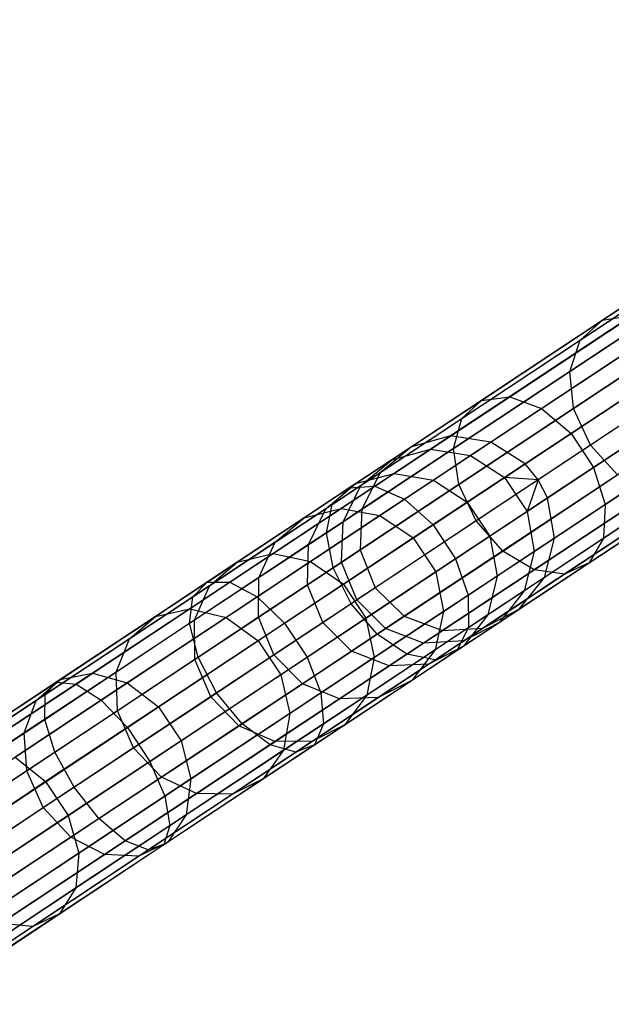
# Model space of a CAD drawing. Extents: x -189 to 189, y -189 to 189.
# Tile 565 of 591: x 146 to 152, y 95 to 105. Entities that reach past the tile are written whole.
import ezdxf

# ---------------------------------------------------------------- set-up
doc = ezdxf.new("R2010")
doc.units = 0
doc.header["$LTSCALE"] = 25.4
doc.layers.get('0').update_dxf_attribs({"linetype": 'CONTINUOUS'})

# ---------------------------------------------------------------- blocks, each defined once
blk = doc.blocks.new('CAMELEON-KENAI-C-12244_STL')
at = {"color": 0}
for p, q in [((157.023, 105.088, -30.93), (150.611, 100.84, -140.93)), ((157.023, 105.088, -30.93), (150.611, 100.84, -140.93)), ((157.434, 105.027, -30.952), (151.022, 100.778, -140.952)), ((157.434, 105.027, -30.952), (151.022, 100.778, -140.952)), ((156.623, 104.978, -30.902), (150.211, 100.729, -140.902)), ((156.623, 104.978, -30.902), (150.211, 100.729, -140.902)), ((156.303, 104.713, -30.874), (149.891, 100.465, -140.874)), ((156.303, 104.713, -30.874), (149.891, 100.465, -140.874)), ((157.784, 104.803, -30.963), (151.372, 100.554, -140.963)), ((157.784, 104.803, -30.963), (151.372, 100.554, -140.963)), ((157.917, 104.642, -30.965), (151.505, 100.393, -140.965)), ((157.917, 104.642, -30.965), (151.505, 100.393, -140.965)), ((158.014, 104.457, -30.963), (151.602, 100.208, -140.963)), ((158.014, 104.457, -30.963), (151.602, 100.208, -140.963)), ((156.119, 104.342, -30.848), (149.707, 100.093, -140.848)), ((156.119, 104.342, -30.848), (149.707, 100.093, -140.848)), ((158.083, 104.047, -30.952), (151.671, 99.798, -140.952)), ((158.083, 104.047, -30.952), (151.671, 99.798, -140.952)), ((156.101, 103.927, -30.831), (149.689, 99.678, -140.831)), ((156.101, 103.927, -30.831), (149.689, 99.678, -140.831)), ((157.98, 103.645, -30.93), (151.568, 99.396, -140.93)), ((157.98, 103.645, -30.93), (151.568, 99.396, -140.93)), ((156.254, 103.54, -30.825), (149.842, 99.291, -140.825)), ((156.254, 103.54, -30.825), (149.842, 99.291, -140.825)), ((157.722, 103.32, -30.902), (151.31, 99.071, -140.902)), ((157.722, 103.32, -30.902), (151.31, 99.071, -140.902)), ((156.551, 103.249, -30.831), (150.139, 99, -140.831)), ((156.551, 103.249, -30.831), (150.139, 99, -140.831)), ((156.94, 103.103, -30.848), (150.528, 98.854, -140.848)), ((156.94, 103.103, -30.848), (150.528, 98.854, -140.848)), ((157.354, 103.128, -30.874), (150.942, 98.879, -140.874)), ((157.354, 103.128, -30.874), (150.942, 98.879, -140.874)), ((152.162, 102.021, -15.789), (153.267, 102.754, -17.366)), ((152.162, 102.021, -15.789), (153.267, 102.754, -17.366)), ((151.934, 101.818, -16.071), (153.017, 102.535, -17.615)), ((151.934, 101.818, -16.071), (153.017, 102.535, -17.615)), ((151.829, 101.499, -16.316), (152.892, 102.204, -17.833)), ((151.829, 101.499, -16.316), (152.892, 102.204, -17.833)), ((150.928, 101.203, -14.356), (152.162, 102.021, -15.789)), ((150.928, 101.203, -14.356), (152.162, 102.021, -15.789)), ((151.215, 101.24, -14.058), (152.474, 102.074, -15.519)), ((151.215, 101.24, -14.058), (152.474, 102.074, -15.519)), ((151.934, 101.818, -16.071), (152.162, 102.021, -15.789)), ((151.934, 101.818, -16.071), (152.162, 102.021, -15.789)), ((152.162, 102.021, -15.789), (152.474, 102.074, -15.519)), ((152.162, 102.021, -15.789), (152.474, 102.074, -15.519)), ((151.538, 101.12, -13.825), (152.816, 101.967, -15.308)), ((151.538, 101.12, -13.825), (152.816, 101.967, -15.308)), ((150.725, 101.017, -14.667), (151.934, 101.818, -16.071)), ((150.725, 101.017, -14.667), (151.934, 101.818, -16.071)), ((151.829, 101.499, -16.316), (151.934, 101.818, -16.071)), ((151.829, 101.499, -16.316), (151.934, 101.818, -16.071)), ((151.866, 101.12, -16.483), (152.915, 101.816, -17.98)), ((151.866, 101.12, -16.483), (152.915, 101.816, -17.98)), ((151.841, 100.865, -13.698), (153.129, 101.719, -15.193)), ((151.841, 100.865, -13.698), (153.129, 101.719, -15.193)), ((150.642, 100.713, -14.939), (151.829, 101.499, -16.316)), ((150.642, 100.713, -14.939), (151.829, 101.499, -16.316)), ((151.866, 101.12, -16.483), (151.829, 101.499, -16.316)), ((151.866, 101.12, -16.483), (151.829, 101.499, -16.316)), ((153.083, 101.438, -18.032), (152.038, 100.746, -16.542)), ((153.083, 101.438, -18.032), (152.038, 100.746, -16.542)), ((152.071, 100.518, -13.698), (153.359, 101.372, -15.193)), ((152.071, 100.518, -13.698), (153.359, 101.372, -15.193)), ((149.577, 100.309, -13.082), (150.928, 101.203, -14.356)), ((149.577, 100.309, -13.082), (150.928, 101.203, -14.356)), ((149.839, 100.328, -12.759), (151.215, 101.24, -14.058)), ((149.839, 100.328, -12.759), (151.215, 101.24, -14.058)), ((150.725, 101.017, -14.667), (150.928, 101.203, -14.356)), ((150.725, 101.017, -14.667), (150.928, 101.203, -14.356)), ((150.928, 101.203, -14.356), (151.215, 101.24, -14.058)), ((150.928, 101.203, -14.356), (151.215, 101.24, -14.058)), ((151.215, 101.24, -14.058), (151.538, 101.12, -13.825)), ((151.215, 101.24, -14.058), (151.538, 101.12, -13.825)), ((150.141, 100.194, -12.506), (151.538, 101.12, -13.825)), ((150.141, 100.194, -12.506), (151.538, 101.12, -13.825)), ((150.694, 100.344, -15.123), (151.866, 101.12, -16.483)), ((150.694, 100.344, -15.123), (151.866, 101.12, -16.483)), ((151.538, 101.12, -13.825), (151.841, 100.865, -13.698)), ((151.538, 101.12, -13.825), (151.841, 100.865, -13.698)), ((152.038, 100.746, -16.542), (151.866, 101.12, -16.483)), ((152.038, 100.746, -16.542), (151.866, 101.12, -16.483)), ((149.402, 100.141, -13.42), (150.725, 101.017, -14.667)), ((149.402, 100.141, -13.42), (150.725, 101.017, -14.667)), ((150.642, 100.713, -14.939), (150.725, 101.017, -14.667)), ((150.642, 100.713, -14.939), (150.725, 101.017, -14.667)), ((152.188, 100.14, -13.825), (153.465, 100.987, -15.308)), ((152.188, 100.14, -13.825), (153.465, 100.987, -15.308)), ((150.611, 100.84, -140.93), (150.211, 100.729, -140.902)), ((150.611, 100.84, -140.93), (150.211, 100.729, -140.902)), ((150.611, 100.84, -140.93), (150.407, 100.704, -142.966)), ((150.611, 100.84, -140.93), (150.407, 100.704, -142.966)), ((150.432, 99.932, -12.368), (151.841, 100.865, -13.698)), ((150.432, 99.932, -12.368), (151.841, 100.865, -13.698)), ((151.022, 100.778, -140.952), (150.611, 100.84, -140.93)), ((151.022, 100.778, -140.952), (150.611, 100.84, -140.93)), ((151.841, 100.865, -13.698), (152.071, 100.518, -13.698)), ((151.841, 100.865, -13.698), (152.071, 100.518, -13.698)), ((149.344, 99.853, -13.714), (150.642, 100.713, -14.939)), ((149.344, 99.853, -13.714), (150.642, 100.713, -14.939)), ((150.211, 100.729, -140.902), (149.891, 100.465, -140.874)), ((150.211, 100.729, -140.902), (149.891, 100.465, -140.874)), ((150.211, 100.729, -140.902), (150.011, 100.596, -142.899)), ((150.211, 100.729, -140.902), (150.011, 100.596, -142.899)), ((150.011, 100.596, -142.899), (150.407, 100.704, -142.966)), ((150.011, 100.596, -142.899), (150.407, 100.704, -142.966)), ((150.407, 100.704, -142.966), (150.034, 100.457, -144.967)), ((150.407, 100.704, -142.966), (150.034, 100.457, -144.967)), ((150.407, 100.704, -142.966), (150.814, 100.64, -143.018)), ((150.407, 100.704, -142.966), (150.814, 100.64, -143.018)), ((150.694, 100.344, -15.123), (150.642, 100.713, -14.939)), ((150.694, 100.344, -15.123), (150.642, 100.713, -14.939)), ((151.022, 100.778, -140.952), (150.814, 100.64, -143.018)), ((151.022, 100.778, -140.952), (150.814, 100.64, -143.018)), ((152.038, 100.746, -16.542), (150.871, 99.973, -15.188)), ((152.038, 100.746, -16.542), (150.871, 99.973, -15.188)), ((151.372, 100.554, -140.963), (151.022, 100.778, -140.952)), ((151.372, 100.554, -140.963), (151.022, 100.778, -140.952)), ((152.315, 100.442, -16.483), (152.038, 100.746, -16.542)), ((152.315, 100.442, -16.483), (152.038, 100.746, -16.542)), ((150.011, 100.596, -142.899), (149.645, 100.354, -144.861)), ((150.011, 100.596, -142.899), (149.645, 100.354, -144.861)), ((149.695, 100.335, -142.829), (150.011, 100.596, -142.899)), ((149.695, 100.335, -142.829), (150.011, 100.596, -142.899)), ((150.814, 100.64, -143.018), (150.436, 100.39, -145.049)), ((150.814, 100.64, -143.018), (150.436, 100.39, -145.049)), ((150.814, 100.64, -143.018), (151.163, 100.416, -143.047)), ((150.814, 100.64, -143.018), (151.163, 100.416, -143.047)), ((152.172, 99.796, -14.058), (153.431, 100.63, -15.519)), ((152.172, 99.796, -14.058), (153.431, 100.63, -15.519)), ((150.662, 99.585, -12.368), (152.071, 100.518, -13.698)), ((150.662, 99.585, -12.368), (152.071, 100.518, -13.698)), ((151.372, 100.554, -140.963), (151.163, 100.416, -143.047)), ((151.372, 100.554, -140.963), (151.163, 100.416, -143.047)), ((151.505, 100.393, -140.965), (151.372, 100.554, -140.963)), ((151.505, 100.393, -140.965), (151.372, 100.554, -140.963)), ((152.071, 100.518, -13.698), (152.188, 100.14, -13.825)), ((152.071, 100.518, -13.698), (152.188, 100.14, -13.825)), ((150.034, 100.457, -144.967), (149.496, 100.101, -146.913)), ((150.034, 100.457, -144.967), (149.496, 100.101, -146.913)), ((149.645, 100.354, -144.861), (150.034, 100.457, -144.967)), ((149.645, 100.354, -144.861), (150.034, 100.457, -144.967)), ((149.891, 100.465, -140.874), (149.695, 100.335, -142.829)), ((149.891, 100.465, -140.874), (149.695, 100.335, -142.829)), ((149.891, 100.465, -140.874), (149.707, 100.093, -140.848)), ((149.891, 100.465, -140.874), (149.707, 100.093, -140.848)), ((150.436, 100.39, -145.049), (149.89, 100.028, -147.025)), ((150.436, 100.39, -145.049), (149.89, 100.028, -147.025)), ((150.034, 100.457, -144.967), (150.436, 100.39, -145.049)), ((150.034, 100.457, -144.967), (150.436, 100.39, -145.049)), ((150.436, 100.39, -145.049), (150.782, 100.163, -145.094)), ((150.436, 100.39, -145.049), (150.782, 100.163, -145.094)), ((151.163, 100.416, -143.047), (150.782, 100.163, -145.094)), ((151.163, 100.416, -143.047), (150.782, 100.163, -145.094)), ((151.143, 99.665, -15.123), (152.315, 100.442, -16.483)), ((151.143, 99.665, -15.123), (152.315, 100.442, -16.483)), ((151.163, 100.416, -143.047), (151.393, 100.069, -143.047)), ((151.505, 100.393, -140.965), (151.163, 100.416, -143.047)), ((151.505, 100.393, -140.965), (151.163, 100.416, -143.047)), ((151.163, 100.416, -143.047), (151.393, 100.069, -143.047)), ((151.505, 100.393, -140.965), (151.393, 100.069, -143.047)), ((151.505, 100.393, -140.965), (151.393, 100.069, -143.047)), ((151.602, 100.208, -140.963), (151.505, 100.393, -140.965)), ((151.602, 100.208, -140.963), (151.505, 100.393, -140.965)), ((148.126, 99.347, -11.98), (149.577, 100.309, -13.082)), ((148.126, 99.347, -11.98), (149.577, 100.309, -13.082)), ((148.358, 99.347, -11.636), (149.839, 100.328, -12.759)), ((148.358, 99.347, -11.636), (149.839, 100.328, -12.759)), ((149.645, 100.354, -144.861), (149.118, 100.004, -146.77)), ((149.645, 100.354, -144.861), (149.118, 100.004, -146.77)), ((149.337, 100.097, -144.751), (149.645, 100.354, -144.861)), ((149.337, 100.097, -144.751), (149.645, 100.354, -144.861)), ((149.695, 100.335, -142.829), (149.337, 100.097, -144.751)), ((149.695, 100.335, -142.829), (149.337, 100.097, -144.751)), ((149.402, 100.141, -13.42), (149.577, 100.309, -13.082)), ((149.402, 100.141, -13.42), (149.577, 100.309, -13.082)), ((149.412, 99.494, -13.913), (150.694, 100.344, -15.123)), ((149.412, 99.494, -13.913), (150.694, 100.344, -15.123)), ((149.514, 99.965, -142.768), (149.695, 100.335, -142.829)), ((149.514, 99.965, -142.768), (149.695, 100.335, -142.829)), ((149.577, 100.309, -13.082), (149.839, 100.328, -12.759)), ((149.577, 100.309, -13.082), (149.839, 100.328, -12.759)), ((149.839, 100.328, -12.759), (150.141, 100.194, -12.506)), ((149.839, 100.328, -12.759), (150.141, 100.194, -12.506)), ((150.871, 99.973, -15.188), (150.694, 100.344, -15.123)), ((150.871, 99.973, -15.188), (150.694, 100.344, -15.123)), ((152.026, 99.545, -14.356), (153.26, 100.363, -15.789)), ((152.026, 99.545, -14.356), (153.26, 100.363, -15.789)), ((148.638, 99.199, -11.366), (150.141, 100.194, -12.506)), ((148.638, 99.199, -11.366), (150.141, 100.194, -12.506)), ((150.141, 100.194, -12.506), (150.432, 99.932, -12.368)), ((150.141, 100.194, -12.506), (150.432, 99.932, -12.368)), ((151.602, 100.208, -140.963), (151.393, 100.069, -143.047)), ((151.602, 100.208, -140.963), (151.393, 100.069, -143.047)), ((151.463, 99.474, -14.939), (152.65, 100.26, -16.316)), ((151.463, 99.474, -14.939), (152.65, 100.26, -16.316)), ((151.671, 99.798, -140.952), (151.602, 100.208, -140.963)), ((151.671, 99.798, -140.952), (151.602, 100.208, -140.963)), ((151.775, 99.431, -14.667), (152.984, 100.232, -16.071)), ((151.775, 99.431, -14.667), (152.984, 100.232, -16.071)), ((147.981, 99.199, -12.341), (149.402, 100.141, -13.42)), ((147.981, 99.199, -12.341), (149.402, 100.141, -13.42)), ((149.496, 100.101, -146.913), (148.799, 99.639, -148.786)), ((149.496, 100.101, -146.913), (148.799, 99.639, -148.786)), ((149.337, 100.097, -144.751), (148.82, 99.755, -146.621)), ((149.337, 100.097, -144.751), (148.82, 99.755, -146.621)), ((149.118, 100.004, -146.77), (149.496, 100.101, -146.913)), ((149.118, 100.004, -146.77), (149.496, 100.101, -146.913)), ((149.162, 99.732, -144.655), (149.337, 100.097, -144.751)), ((149.162, 99.732, -144.655), (149.337, 100.097, -144.751)), ((149.344, 99.853, -13.714), (149.402, 100.141, -13.42)), ((149.344, 99.853, -13.714), (149.402, 100.141, -13.42)), ((149.496, 100.101, -146.913), (149.89, 100.028, -147.025)), ((149.496, 100.101, -146.913), (149.89, 100.028, -147.025)), ((149.707, 100.093, -140.848), (149.514, 99.965, -142.768)), ((149.707, 100.093, -140.848), (149.514, 99.965, -142.768)), ((149.707, 100.093, -140.848), (149.689, 99.678, -140.831)), ((149.707, 100.093, -140.848), (149.689, 99.678, -140.831)), ((150.782, 100.163, -145.094), (150.231, 99.799, -147.086)), ((150.782, 100.163, -145.094), (150.231, 99.799, -147.086)), ((150.782, 100.163, -145.094), (151.011, 99.816, -145.094)), ((150.782, 100.163, -145.094), (151.011, 99.816, -145.094)), ((150.79, 99.214, -12.506), (152.188, 100.14, -13.825)), ((150.79, 99.214, -12.506), (152.188, 100.14, -13.825)), ((152.188, 100.14, -13.825), (152.172, 99.796, -14.058)), ((152.188, 100.14, -13.825), (152.172, 99.796, -14.058)), ((149.118, 100.004, -146.77), (148.434, 99.551, -148.606)), ((149.118, 100.004, -146.77), (148.434, 99.551, -148.606)), ((148.82, 99.755, -146.621), (149.118, 100.004, -146.77)), ((148.82, 99.755, -146.621), (149.118, 100.004, -146.77)), ((149.89, 100.028, -147.025), (149.183, 99.559, -148.926)), ((149.89, 100.028, -147.025), (149.183, 99.559, -148.926)), ((149.89, 100.028, -147.025), (150.231, 99.799, -147.086)), ((149.89, 100.028, -147.025), (150.231, 99.799, -147.086)), ((151.393, 100.069, -143.047), (151.011, 99.816, -145.094)), ((151.393, 100.069, -143.047), (151.011, 99.816, -145.094)), ((151.393, 100.069, -143.047), (151.464, 99.661, -143.018)), ((151.393, 100.069, -143.047), (151.464, 99.661, -143.018)), ((148.917, 98.928, -11.219), (150.432, 99.932, -12.368)), ((148.917, 98.928, -11.219), (150.432, 99.932, -12.368)), ((149.514, 99.965, -142.768), (149.162, 99.732, -144.655)), ((149.514, 99.965, -142.768), (149.162, 99.732, -144.655)), ((149.499, 99.552, -142.727), (149.514, 99.965, -142.768)), ((149.499, 99.552, -142.727), (149.514, 99.965, -142.768)), ((150.871, 99.973, -15.188), (149.595, 99.128, -13.984)), ((150.871, 99.973, -15.188), (149.595, 99.128, -13.984)), ((150.432, 99.932, -12.368), (150.662, 99.585, -12.368)), ((150.432, 99.932, -12.368), (150.662, 99.585, -12.368)), ((151.143, 99.665, -15.123), (150.871, 99.973, -15.188)), ((151.143, 99.665, -15.123), (150.871, 99.973, -15.188)), ((147.948, 98.928, -12.655), (149.344, 99.853, -13.714)), ((147.948, 98.928, -12.655), (149.344, 99.853, -13.714)), ((149.412, 99.494, -13.913), (149.344, 99.853, -13.714)), ((149.412, 99.494, -13.913), (149.344, 99.853, -13.714)), ((150.231, 99.799, -147.086), (149.518, 99.326, -149.002)), ((150.231, 99.799, -147.086), (149.518, 99.326, -149.002)), ((150.231, 99.799, -147.086), (150.461, 99.452, -147.086)), ((150.231, 99.799, -147.086), (150.461, 99.452, -147.086)), ((151.011, 99.816, -145.094), (150.461, 99.452, -147.086)), ((151.011, 99.816, -145.094), (150.461, 99.452, -147.086)), ((150.795, 98.884, -12.759), (152.172, 99.796, -14.058)), ((150.795, 98.884, -12.759), (152.172, 99.796, -14.058)), ((151.011, 99.816, -145.094), (151.085, 99.41, -145.049)), ((151.011, 99.816, -145.094), (151.085, 99.41, -145.049)), ((151.671, 99.798, -140.952), (151.464, 99.661, -143.018)), ((151.671, 99.798, -140.952), (151.464, 99.661, -143.018)), ((151.568, 99.396, -140.93), (151.671, 99.798, -140.952)), ((151.568, 99.396, -140.93), (151.671, 99.798, -140.952)), ((152.172, 99.796, -14.058), (152.026, 99.545, -14.356)), ((152.172, 99.796, -14.058), (152.026, 99.545, -14.356)), ((148.82, 99.755, -146.621), (148.151, 99.311, -148.419)), ((148.82, 99.755, -146.621), (148.151, 99.311, -148.419)), ((148.655, 99.396, -146.491), (148.82, 99.755, -146.621)), ((148.655, 99.396, -146.491), (148.82, 99.755, -146.621)), ((149.162, 99.732, -144.655), (148.655, 99.396, -146.491)), ((149.162, 99.732, -144.655), (148.655, 99.396, -146.491)), ((149.152, 99.322, -144.59), (149.162, 99.732, -144.655)), ((149.152, 99.322, -144.59), (149.162, 99.732, -144.655)), ((148.799, 99.639, -148.786), (147.95, 99.076, -150.565)), ((148.799, 99.639, -148.786), (147.95, 99.076, -150.565)), ((148.434, 99.551, -148.606), (148.799, 99.639, -148.786)), ((148.434, 99.551, -148.606), (148.799, 99.639, -148.786)), ((148.799, 99.639, -148.786), (149.183, 99.559, -148.926)), ((148.799, 99.639, -148.786), (149.183, 99.559, -148.926)), ((149.147, 98.581, -11.219), (150.662, 99.585, -12.368)), ((149.147, 98.581, -11.219), (150.662, 99.585, -12.368)), ((149.689, 99.678, -140.831), (149.499, 99.552, -142.727)), ((149.689, 99.678, -140.831), (149.499, 99.552, -142.727)), ((149.689, 99.678, -140.831), (149.842, 99.291, -140.825)), ((149.689, 99.678, -140.831), (149.842, 99.291, -140.825)), ((149.862, 98.816, -13.913), (151.143, 99.665, -15.123)), ((149.862, 98.816, -13.913), (151.143, 99.665, -15.123)), ((150.662, 99.585, -12.368), (150.79, 99.214, -12.506)), ((150.662, 99.585, -12.368), (150.79, 99.214, -12.506)), ((151.464, 99.661, -143.018), (151.085, 99.41, -145.049)), ((151.464, 99.661, -143.018), (151.085, 99.41, -145.049)), ((151.463, 99.474, -14.939), (151.143, 99.665, -15.123)), ((151.463, 99.474, -14.939), (151.143, 99.665, -15.123)), ((151.464, 99.661, -143.018), (151.363, 99.26, -142.966)), ((151.464, 99.661, -143.018), (151.363, 99.26, -142.966)), ((148.434, 99.551, -148.606), (147.601, 98.999, -150.351)), ((148.434, 99.551, -148.606), (147.601, 98.999, -150.351)), ((148.034, 98.581, -12.868), (149.412, 99.494, -13.913)), ((148.034, 98.581, -12.868), (149.412, 99.494, -13.913)), ((148.151, 99.311, -148.419), (148.434, 99.551, -148.606)), ((148.151, 99.311, -148.419), (148.434, 99.551, -148.606)), ((149.183, 99.559, -148.926), (148.32, 98.988, -150.732)), ((149.183, 99.559, -148.926), (148.32, 98.988, -150.732)), ((149.499, 99.552, -142.727), (149.152, 99.322, -144.59)), ((149.499, 99.552, -142.727), (149.152, 99.322, -144.59)), ((149.183, 99.559, -148.926), (149.518, 99.326, -149.002)), ((149.183, 99.559, -148.926), (149.518, 99.326, -149.002)), ((149.595, 99.128, -13.984), (149.412, 99.494, -13.913)), ((149.595, 99.128, -13.984), (149.412, 99.494, -13.913)), ((149.653, 99.166, -142.712), (149.499, 99.552, -142.727)), ((149.653, 99.166, -142.712), (149.499, 99.552, -142.727)), ((150.676, 98.651, -13.082), (152.026, 99.545, -14.356)), ((150.676, 98.651, -13.082), (152.026, 99.545, -14.356)), ((152.026, 99.545, -14.356), (151.775, 99.431, -14.667)), ((152.026, 99.545, -14.356), (151.775, 99.431, -14.667)), ((148.655, 99.396, -146.491), (147.998, 98.961, -148.256)), ((148.655, 99.396, -146.491), (147.998, 98.961, -148.256)), ((148.651, 98.99, -146.402), (148.655, 99.396, -146.491)), ((148.651, 98.99, -146.402), (148.655, 99.396, -146.491)), ((150.461, 99.452, -147.086), (149.748, 98.979, -149.002)), ((150.461, 99.452, -147.086), (149.748, 98.979, -149.002)), ((150.165, 98.614, -13.714), (151.463, 99.474, -14.939)), ((150.165, 98.614, -13.714), (151.463, 99.474, -14.939)), ((150.453, 98.555, -13.42), (151.775, 99.431, -14.667)), ((150.453, 98.555, -13.42), (151.775, 99.431, -14.667)), ((150.461, 99.452, -147.086), (150.539, 99.048, -147.025)), ((150.461, 99.452, -147.086), (150.539, 99.048, -147.025)), ((151.085, 99.41, -145.049), (150.539, 99.048, -147.025)), ((151.085, 99.41, -145.049), (150.539, 99.048, -147.025)), ((151.085, 99.41, -145.049), (150.991, 99.013, -144.967)), ((151.085, 99.41, -145.049), (150.991, 99.013, -144.967)), ((151.31, 99.071, -140.902), (151.568, 99.396, -140.93)), ((151.31, 99.071, -140.902), (151.568, 99.396, -140.93)), ((151.568, 99.396, -140.93), (151.363, 99.26, -142.966)), ((151.568, 99.396, -140.93), (151.363, 99.26, -142.966)), ((151.775, 99.431, -14.667), (151.463, 99.474, -14.939)), ((151.775, 99.431, -14.667), (151.463, 99.474, -14.939)), ((146.588, 98.328, -11.063), (148.126, 99.347, -11.98)), ((146.588, 98.328, -11.063), (148.126, 99.347, -11.98)), ((146.79, 98.308, -10.7), (148.358, 99.347, -11.636)), ((146.79, 98.308, -10.7), (148.358, 99.347, -11.636)), ((148.151, 99.311, -148.419), (147.335, 98.771, -150.128)), ((148.151, 99.311, -148.419), (147.335, 98.771, -150.128)), ((147.981, 99.199, -12.341), (148.126, 99.347, -11.98)), ((147.981, 99.199, -12.341), (148.126, 99.347, -11.98)), ((147.998, 98.961, -148.256), (148.151, 99.311, -148.419)), ((147.998, 98.961, -148.256), (148.151, 99.311, -148.419)), ((148.126, 99.347, -11.98), (148.358, 99.347, -11.636)), ((148.126, 99.347, -11.98), (148.358, 99.347, -11.636)), ((148.358, 99.347, -11.636), (148.638, 99.199, -11.366)), ((148.358, 99.347, -11.636), (148.638, 99.199, -11.366)), ((149.518, 99.326, -149.002), (148.649, 98.75, -150.823)), ((149.518, 99.326, -149.002), (148.649, 98.75, -150.823)), ((149.152, 99.322, -144.59), (148.651, 98.99, -146.402)), ((149.152, 99.322, -144.59), (148.651, 98.99, -146.402)), ((149.307, 98.937, -144.567), (149.152, 99.322, -144.59)), ((149.307, 98.937, -144.567), (149.152, 99.322, -144.59)), ((149.518, 99.326, -149.002), (149.748, 98.979, -149.002)), ((149.518, 99.326, -149.002), (149.748, 98.979, -149.002)), ((149.842, 99.291, -140.825), (149.653, 99.166, -142.712)), ((149.842, 99.291, -140.825), (149.653, 99.166, -142.712)), ((149.842, 99.291, -140.825), (150.139, 99, -140.831)), ((149.842, 99.291, -140.825), (150.139, 99, -140.831)), ((146.474, 98.2, -11.442), (147.981, 99.199, -12.341)), ((146.474, 98.2, -11.442), (147.981, 99.199, -12.341)), ((147.046, 98.144, -10.417), (148.638, 99.199, -11.366)), ((147.046, 98.144, -10.417), (148.638, 99.199, -11.366)), ((147.948, 98.928, -12.655), (147.981, 99.199, -12.341)), ((147.948, 98.928, -12.655), (147.981, 99.199, -12.341)), ((148.638, 99.199, -11.366), (148.917, 98.928, -11.219)), ((148.638, 99.199, -11.366), (148.917, 98.928, -11.219)), ((149.288, 98.219, -11.366), (150.79, 99.214, -12.506)), ((149.288, 98.219, -11.366), (150.79, 99.214, -12.506)), ((150.79, 99.214, -12.506), (150.795, 98.884, -12.759)), ((150.79, 99.214, -12.506), (150.795, 98.884, -12.759)), ((151.363, 99.26, -142.966), (150.991, 99.013, -144.967)), ((151.363, 99.26, -142.966), (150.991, 99.013, -144.967)), ((151.363, 99.26, -142.966), (151.11, 98.938, -142.899)), ((151.363, 99.26, -142.966), (151.11, 98.938, -142.899)), ((149.595, 99.128, -13.984), (148.223, 98.219, -12.943)), ((149.595, 99.128, -13.984), (148.223, 98.219, -12.943)), ((149.307, 98.937, -144.567), (149.653, 99.166, -142.712)), ((149.307, 98.937, -144.567), (149.653, 99.166, -142.712)), ((149.862, 98.816, -13.913), (149.595, 99.128, -13.984)), ((149.862, 98.816, -13.913), (149.595, 99.128, -13.984)), ((149.948, 98.874, -142.727), (149.653, 99.166, -142.712)), ((149.948, 98.874, -142.727), (149.653, 99.166, -142.712)), ((147.601, 98.999, -150.351), (146.627, 98.354, -151.988)), ((147.601, 98.999, -150.351), (146.627, 98.354, -151.988)), ((147.95, 99.076, -150.565), (146.956, 98.418, -152.234)), ((147.95, 99.076, -150.565), (146.956, 98.418, -152.234)), ((148.32, 98.988, -150.732), (147.312, 98.32, -152.425)), ((148.32, 98.988, -150.732), (147.312, 98.32, -152.425)), ((147.335, 98.771, -150.128), (147.601, 98.999, -150.351)), ((147.335, 98.771, -150.128), (147.601, 98.999, -150.351)), ((147.601, 98.999, -150.351), (147.95, 99.076, -150.565)), ((147.601, 98.999, -150.351), (147.95, 99.076, -150.565)), ((147.95, 99.076, -150.565), (148.32, 98.988, -150.732)), ((147.95, 99.076, -150.565), (148.32, 98.988, -150.732)), ((148.651, 98.99, -146.402), (148.002, 98.56, -148.145)), ((148.651, 98.99, -146.402), (148.002, 98.56, -148.145)), ((148.32, 98.988, -150.732), (148.649, 98.75, -150.823)), ((148.32, 98.988, -150.732), (148.649, 98.75, -150.823)), ((148.809, 98.606, -146.371), (148.651, 98.99, -146.402)), ((148.809, 98.606, -146.371), (148.651, 98.99, -146.402)), ((150.539, 99.048, -147.025), (149.832, 98.579, -148.926)), ((150.539, 99.048, -147.025), (149.832, 98.579, -148.926)), ((150.139, 99, -140.831), (149.948, 98.874, -142.727)), ((150.139, 99, -140.831), (149.948, 98.874, -142.727)), ((150.139, 99, -140.831), (150.528, 98.854, -140.848)), ((150.139, 99, -140.831), (150.528, 98.854, -140.848)), ((150.539, 99.048, -147.025), (150.453, 98.657, -146.913)), ((150.539, 99.048, -147.025), (150.453, 98.657, -146.913)), ((150.991, 99.013, -144.967), (150.453, 98.657, -146.913)), ((150.991, 99.013, -144.967), (150.453, 98.657, -146.913)), ((150.991, 99.013, -144.967), (150.744, 98.696, -144.861)), ((150.991, 99.013, -144.967), (150.744, 98.696, -144.861)), ((150.942, 98.879, -140.874), (151.31, 99.071, -140.902)), ((150.942, 98.879, -140.874), (151.31, 99.071, -140.902)), ((151.31, 99.071, -140.902), (151.11, 98.938, -142.899)), ((151.31, 99.071, -140.902), (151.11, 98.938, -142.899)), ((146.469, 97.948, -11.772), (147.948, 98.928, -12.655)), ((146.469, 97.948, -11.772), (147.948, 98.928, -12.655)), ((147.998, 98.961, -148.256), (147.197, 98.43, -149.934)), ((147.998, 98.961, -148.256), (147.197, 98.43, -149.934)), ((147.313, 97.864, -10.262), (148.917, 98.928, -11.219)), ((147.313, 97.864, -10.262), (148.917, 98.928, -11.219)), ((148.034, 98.581, -12.868), (147.948, 98.928, -12.655)), ((148.034, 98.581, -12.868), (147.948, 98.928, -12.655)), ((148.002, 98.56, -148.145), (147.998, 98.961, -148.256)), ((148.002, 98.56, -148.145), (147.998, 98.961, -148.256)), ((148.809, 98.606, -146.371), (149.307, 98.937, -144.567)), ((148.809, 98.606, -146.371), (149.307, 98.937, -144.567)), ((149.748, 98.979, -149.002), (148.878, 98.403, -150.823)), ((149.748, 98.979, -149.002), (148.878, 98.403, -150.823)), ((148.917, 98.928, -11.219), (149.147, 98.581, -11.219)), ((148.917, 98.928, -11.219), (149.147, 98.581, -11.219)), ((149.601, 98.644, -144.59), (149.307, 98.937, -144.567)), ((149.601, 98.644, -144.59), (149.307, 98.937, -144.567)), ((149.315, 97.903, -11.636), (150.795, 98.884, -12.759)), ((149.315, 97.903, -11.636), (150.795, 98.884, -12.759)), ((149.748, 98.979, -149.002), (149.832, 98.579, -148.926)), ((149.748, 98.979, -149.002), (149.832, 98.579, -148.926)), ((150.528, 98.854, -140.848), (150.942, 98.879, -140.874)), ((150.528, 98.854, -140.848), (150.942, 98.879, -140.874)), ((150.795, 98.884, -12.759), (150.676, 98.651, -13.082)), ((150.795, 98.884, -12.759), (150.676, 98.651, -13.082)), ((151.11, 98.938, -142.899), (150.744, 98.696, -144.861)), ((151.11, 98.938, -142.899), (150.744, 98.696, -144.861)), ((151.11, 98.938, -142.899), (150.746, 98.749, -142.829)), ((151.11, 98.938, -142.899), (150.746, 98.749, -142.829)), ((150.942, 98.879, -140.874), (150.746, 98.749, -142.829)), ((150.942, 98.879, -140.874), (150.746, 98.749, -142.829)), ((148.483, 97.903, -12.868), (149.862, 98.816, -13.913)), ((148.483, 97.903, -12.868), (149.862, 98.816, -13.913)), ((149.948, 98.874, -142.727), (149.601, 98.644, -144.59)), ((149.948, 98.874, -142.727), (149.601, 98.644, -144.59)), ((150.165, 98.614, -13.714), (149.862, 98.816, -13.913)), ((150.165, 98.614, -13.714), (149.862, 98.816, -13.913)), ((150.335, 98.726, -142.768), (149.948, 98.874, -142.727)), ((150.335, 98.726, -142.768), (149.948, 98.874, -142.727)), ((150.528, 98.854, -140.848), (150.335, 98.726, -142.768)), ((150.528, 98.854, -140.848), (150.335, 98.726, -142.768)), ((147.335, 98.771, -150.128), (146.381, 98.139, -151.731)), ((147.335, 98.771, -150.128), (146.381, 98.139, -151.731)), ((147.197, 98.43, -149.934), (147.335, 98.771, -150.128)), ((147.197, 98.43, -149.934), (147.335, 98.771, -150.128)), ((148.649, 98.75, -150.823), (147.632, 98.076, -152.531)), ((148.649, 98.75, -150.823), (147.632, 98.076, -152.531)), ((148.649, 98.75, -150.823), (148.878, 98.403, -150.823)), ((148.649, 98.75, -150.823), (148.878, 98.403, -150.823)), ((150.335, 98.726, -142.768), (149.983, 98.493, -144.655)), ((150.335, 98.726, -142.768), (149.983, 98.493, -144.655)), ((150.744, 98.696, -144.861), (150.217, 98.346, -146.77)), ((150.744, 98.696, -144.861), (150.217, 98.346, -146.77)), ((150.746, 98.749, -142.829), (150.335, 98.726, -142.768)), ((150.746, 98.749, -142.829), (150.335, 98.726, -142.768)), ((150.746, 98.749, -142.829), (150.388, 98.512, -144.751)), ((150.746, 98.749, -142.829), (150.388, 98.512, -144.751)), ((150.744, 98.696, -144.861), (150.388, 98.512, -144.751)), ((150.744, 98.696, -144.861), (150.388, 98.512, -144.751)), ((146.574, 97.614, -11.997), (148.034, 98.581, -12.868)), ((146.574, 97.614, -11.997), (148.034, 98.581, -12.868)), ((147.542, 97.518, -10.262), (149.147, 98.581, -11.219)), ((147.542, 97.518, -10.262), (149.147, 98.581, -11.219)), ((148.223, 98.219, -12.943), (148.034, 98.581, -12.868)), ((148.223, 98.219, -12.943), (148.034, 98.581, -12.868)), ((148.163, 98.178, -148.106), (148.809, 98.606, -146.371)), ((148.163, 98.178, -148.106), (148.809, 98.606, -146.371)), ((148.769, 97.689, -12.655), (150.165, 98.614, -13.714)), ((148.769, 97.689, -12.655), (150.165, 98.614, -13.714)), ((149.101, 98.312, -146.402), (148.809, 98.606, -146.371)), ((149.101, 98.312, -146.402), (148.809, 98.606, -146.371)), ((149.832, 98.579, -148.926), (148.97, 98.008, -150.732)), ((149.832, 98.579, -148.926), (148.97, 98.008, -150.732)), ((149.601, 98.644, -144.59), (149.101, 98.312, -146.402)), ((149.601, 98.644, -144.59), (149.101, 98.312, -146.402)), ((149.147, 98.581, -11.219), (149.288, 98.219, -11.366)), ((149.147, 98.581, -11.219), (149.288, 98.219, -11.366)), ((149.224, 97.689, -11.98), (150.676, 98.651, -13.082)), ((149.224, 97.689, -11.98), (150.676, 98.651, -13.082)), ((149.983, 98.493, -144.655), (149.601, 98.644, -144.59)), ((149.983, 98.493, -144.655), (149.601, 98.644, -144.59)), ((150.453, 98.657, -146.913), (149.756, 98.195, -148.786)), ((150.453, 98.657, -146.913), (149.756, 98.195, -148.786)), ((149.832, 98.579, -148.926), (149.756, 98.195, -148.786)), ((149.832, 98.579, -148.926), (149.756, 98.195, -148.786)), ((150.453, 98.555, -13.42), (150.165, 98.614, -13.714)), ((150.453, 98.555, -13.42), (150.165, 98.614, -13.714)), ((150.453, 98.657, -146.913), (150.217, 98.346, -146.77)), ((150.453, 98.657, -146.913), (150.217, 98.346, -146.77)), ((150.676, 98.651, -13.082), (150.453, 98.555, -13.42)), ((150.676, 98.651, -13.082), (150.453, 98.555, -13.42)), ((148.002, 98.56, -148.145), (147.211, 98.036, -149.802)), ((148.002, 98.56, -148.145), (147.211, 98.036, -149.802)), ((148.163, 98.178, -148.106), (148.002, 98.56, -148.145)), ((148.163, 98.178, -148.106), (148.002, 98.56, -148.145)), ((149.031, 97.613, -12.341), (150.453, 98.555, -13.42)), ((149.031, 97.613, -12.341), (150.453, 98.555, -13.42)), ((149.983, 98.493, -144.655), (149.476, 98.157, -146.491)), ((149.983, 98.493, -144.655), (149.476, 98.157, -146.491)), ((150.388, 98.512, -144.751), (149.871, 98.17, -146.621)), ((150.388, 98.512, -144.751), (149.871, 98.17, -146.621)), ((150.388, 98.512, -144.751), (149.983, 98.493, -144.655)), ((150.388, 98.512, -144.751), (149.983, 98.493, -144.655)), ((146.956, 98.418, -152.234), (145.829, 97.671, -153.775)), ((146.956, 98.418, -152.234), (145.829, 97.671, -153.775)), ((147.197, 98.43, -149.934), (146.26, 97.809, -151.507)), ((147.197, 98.43, -149.934), (146.26, 97.809, -151.507)), ((146.627, 98.354, -151.988), (146.956, 98.418, -152.234)), ((146.627, 98.354, -151.988), (146.956, 98.418, -152.234)), ((146.956, 98.418, -152.234), (147.312, 98.32, -152.425)), ((146.956, 98.418, -152.234), (147.312, 98.32, -152.425)), ((147.211, 98.036, -149.802), (147.197, 98.43, -149.934)), ((147.211, 98.036, -149.802), (147.197, 98.43, -149.934)), ((148.878, 98.403, -150.823), (147.862, 97.73, -152.531)), ((148.878, 98.403, -150.823), (147.862, 97.73, -152.531)), ((148.878, 98.403, -150.823), (148.97, 98.008, -150.732)), ((148.878, 98.403, -150.823), (148.97, 98.008, -150.732)), ((144.979, 97.262, -10.339), (146.588, 98.328, -11.063)), ((144.979, 97.262, -10.339), (146.588, 98.328, -11.063)), ((145.15, 97.221, -9.962), (146.79, 98.308, -10.7)), ((145.15, 97.221, -9.962), (146.79, 98.308, -10.7)), ((146.627, 98.354, -151.988), (145.521, 97.621, -153.499)), ((146.627, 98.354, -151.988), (145.521, 97.621, -153.499)), ((147.312, 98.32, -152.425), (146.167, 97.561, -153.99)), ((147.312, 98.32, -152.425), (146.167, 97.561, -153.99)), ((146.381, 98.139, -151.731), (146.627, 98.354, -151.988)), ((146.381, 98.139, -151.731), (146.627, 98.354, -151.988)), ((146.474, 98.2, -11.442), (146.588, 98.328, -11.063)), ((146.474, 98.2, -11.442), (146.588, 98.328, -11.063)), ((146.588, 98.328, -11.063), (146.79, 98.308, -10.7)), ((146.588, 98.328, -11.063), (146.79, 98.308, -10.7)), ((146.79, 98.308, -10.7), (147.046, 98.144, -10.417)), ((146.79, 98.308, -10.7), (147.046, 98.144, -10.417)), ((147.312, 98.32, -152.425), (147.632, 98.076, -152.531)), ((147.312, 98.32, -152.425), (147.632, 98.076, -152.531)), ((149.101, 98.312, -146.402), (148.452, 97.882, -148.145)), ((149.101, 98.312, -146.402), (148.452, 97.882, -148.145)), ((149.476, 98.157, -146.491), (149.101, 98.312, -146.402)), ((149.476, 98.157, -146.491), (149.101, 98.312, -146.402)), ((150.217, 98.346, -146.77), (149.533, 97.893, -148.606)), ((150.217, 98.346, -146.77), (149.533, 97.893, -148.606)), ((150.217, 98.346, -146.77), (149.871, 98.17, -146.621)), ((150.217, 98.346, -146.77), (149.871, 98.17, -146.621)), ((144.899, 97.157, -10.733), (146.474, 98.2, -11.442)), ((144.899, 97.157, -10.733), (146.474, 98.2, -11.442)), ((146.469, 97.948, -11.772), (146.474, 98.2, -11.442)), ((146.469, 97.948, -11.772), (146.474, 98.2, -11.442)), ((148.223, 98.219, -12.943), (146.77, 97.255, -12.076)), ((148.223, 98.219, -12.943), (146.77, 97.255, -12.076)), ((147.375, 97.657, -149.755), (148.163, 98.178, -148.106)), ((147.375, 97.657, -149.755), (148.163, 98.178, -148.106)), ((147.696, 97.164, -10.417), (149.288, 98.219, -11.366)), ((147.696, 97.164, -10.417), (149.288, 98.219, -11.366)), ((148.452, 97.882, -148.145), (148.163, 98.178, -148.106)), ((148.452, 97.882, -148.145), (148.163, 98.178, -148.106)), ((148.483, 97.903, -12.868), (148.223, 98.219, -12.943)), ((148.483, 97.903, -12.868), (148.223, 98.219, -12.943)), ((149.756, 98.195, -148.786), (148.906, 97.632, -150.565)), ((149.756, 98.195, -148.786), (148.906, 97.632, -150.565)), ((149.288, 98.219, -11.366), (149.315, 97.903, -11.636)), ((149.288, 98.219, -11.366), (149.315, 97.903, -11.636)), ((149.756, 98.195, -148.786), (149.533, 97.893, -148.606)), ((149.756, 98.195, -148.786), (149.533, 97.893, -148.606)), ((146.381, 98.139, -151.731), (145.298, 97.421, -153.211)), ((146.381, 98.139, -151.731), (145.298, 97.421, -153.211)), ((145.382, 97.041, -9.668), (147.046, 98.144, -10.417)), ((145.382, 97.041, -9.668), (147.046, 98.144, -10.417)), ((146.26, 97.809, -151.507), (146.381, 98.139, -151.731)), ((146.26, 97.809, -151.507), (146.381, 98.139, -151.731)), ((147.632, 98.076, -152.531), (146.479, 97.312, -154.108)), ((147.632, 98.076, -152.531), (146.479, 97.312, -154.108)), ((147.046, 98.144, -10.417), (147.313, 97.864, -10.262)), ((147.046, 98.144, -10.417), (147.313, 97.864, -10.262)), ((147.632, 98.076, -152.531), (147.862, 97.73, -152.531)), ((147.632, 98.076, -152.531), (147.862, 97.73, -152.531)), ((149.476, 98.157, -146.491), (148.819, 97.722, -148.256)), ((149.476, 98.157, -146.491), (148.819, 97.722, -148.256)), ((149.871, 98.17, -146.621), (149.202, 97.726, -148.419)), ((149.871, 98.17, -146.621), (149.202, 97.726, -148.419)), ((149.871, 98.17, -146.621), (149.476, 98.157, -146.491)), ((149.871, 98.17, -146.621), (149.476, 98.157, -146.491)), ((147.211, 98.036, -149.802), (146.287, 97.423, -151.356)), ((147.211, 98.036, -149.802), (146.287, 97.423, -151.356)), ((147.375, 97.657, -149.755), (147.211, 98.036, -149.802)), ((147.375, 97.657, -149.755), (147.211, 98.036, -149.802)), ((148.97, 98.008, -150.732), (147.961, 97.34, -152.425)), ((148.97, 98.008, -150.732), (147.961, 97.34, -152.425)), ((148.97, 98.008, -150.732), (148.906, 97.632, -150.565)), ((148.97, 98.008, -150.732), (148.906, 97.632, -150.565)), ((144.923, 96.923, -11.077), (146.469, 97.948, -11.772)), ((144.923, 96.923, -11.077), (146.469, 97.948, -11.772)), ((146.574, 97.614, -11.997), (146.469, 97.948, -11.772)), ((146.574, 97.614, -11.997), (146.469, 97.948, -11.772)), ((147.023, 96.935, -11.997), (148.483, 97.903, -12.868)), ((147.023, 96.935, -11.997), (148.483, 97.903, -12.868)), ((148.452, 97.882, -148.145), (147.661, 97.358, -149.802)), ((148.452, 97.882, -148.145), (147.661, 97.358, -149.802)), ((147.747, 96.864, -10.7), (149.315, 97.903, -11.636)), ((147.747, 96.864, -10.7), (149.315, 97.903, -11.636)), ((148.819, 97.722, -148.256), (148.452, 97.882, -148.145)), ((148.819, 97.722, -148.256), (148.452, 97.882, -148.145)), ((148.769, 97.689, -12.655), (148.483, 97.903, -12.868)), ((148.769, 97.689, -12.655), (148.483, 97.903, -12.868)), ((149.533, 97.893, -148.606), (148.7, 97.341, -150.351)), ((149.533, 97.893, -148.606), (148.7, 97.341, -150.351)), ((149.533, 97.893, -148.606), (149.202, 97.726, -148.419)), ((149.533, 97.893, -148.606), (149.202, 97.726, -148.419)), ((149.315, 97.903, -11.636), (149.224, 97.689, -11.98)), ((149.315, 97.903, -11.636), (149.224, 97.689, -11.98)), ((146.26, 97.809, -151.507), (145.197, 97.105, -152.961)), ((146.26, 97.809, -151.507), (145.197, 97.105, -152.961)), ((145.634, 96.752, -9.507), (147.313, 97.864, -10.262)), ((145.634, 96.752, -9.507), (147.313, 97.864, -10.262)), ((146.287, 97.423, -151.356), (146.26, 97.809, -151.507)), ((146.287, 97.423, -151.356), (146.26, 97.809, -151.507)), ((147.313, 97.864, -10.262), (147.542, 97.518, -10.262)), ((147.313, 97.864, -10.262), (147.542, 97.518, -10.262)), ((147.862, 97.73, -152.531), (146.708, 96.965, -154.108)), ((147.862, 97.73, -152.531), (146.708, 96.965, -154.108)), ((147.29, 96.709, -11.772), (148.769, 97.689, -12.655)), ((147.29, 96.709, -11.772), (148.769, 97.689, -12.655)), ((147.686, 96.67, -11.063), (149.224, 97.689, -11.98)), ((147.686, 96.67, -11.063), (149.224, 97.689, -11.98)), ((147.862, 97.73, -152.531), (147.961, 97.34, -152.425)), ((147.862, 97.73, -152.531), (147.961, 97.34, -152.425)), ((148.819, 97.722, -148.256), (148.018, 97.191, -149.934)), ((148.819, 97.722, -148.256), (148.018, 97.191, -149.934)), ((149.202, 97.726, -148.419), (148.386, 97.185, -150.128)), ((149.202, 97.726, -148.419), (148.386, 97.185, -150.128)), ((149.031, 97.613, -12.341), (148.769, 97.689, -12.655)), ((149.031, 97.613, -12.341), (148.769, 97.689, -12.655)), ((149.202, 97.726, -148.419), (148.819, 97.722, -148.256)), ((149.202, 97.726, -148.419), (148.819, 97.722, -148.256)), ((149.224, 97.689, -11.98), (149.031, 97.613, -12.341)), ((149.224, 97.689, -11.98), (149.031, 97.613, -12.341)), ((145.047, 96.602, -11.309), (146.574, 97.614, -11.997)), ((145.047, 96.602, -11.309), (146.574, 97.614, -11.997)), ((146.455, 97.047, -151.302), (147.375, 97.657, -149.755)), ((146.455, 97.047, -151.302), (147.375, 97.657, -149.755)), ((146.77, 97.255, -12.076), (146.574, 97.614, -11.997)), ((146.77, 97.255, -12.076), (146.574, 97.614, -11.997)), ((147.661, 97.358, -149.802), (147.375, 97.657, -149.755)), ((147.661, 97.358, -149.802), (147.375, 97.657, -149.755)), ((147.525, 96.615, -11.442), (149.031, 97.613, -12.341)), ((147.525, 96.615, -11.442), (149.031, 97.613, -12.341)), ((148.906, 97.632, -150.565), (147.913, 96.974, -152.234)), ((148.906, 97.632, -150.565), (147.913, 96.974, -152.234)), ((148.906, 97.632, -150.565), (148.7, 97.341, -150.351)), ((148.906, 97.632, -150.565), (148.7, 97.341, -150.351)), ((145.864, 96.406, -9.507), (147.542, 97.518, -10.262)), ((145.864, 96.406, -9.507), (147.542, 97.518, -10.262)), ((146.167, 97.561, -153.99), (146.479, 97.312, -154.108)), ((146.167, 97.561, -153.99), (146.479, 97.312, -154.108)), ((147.542, 97.518, -10.262), (147.696, 97.164, -10.417)), ((147.542, 97.518, -10.262), (147.696, 97.164, -10.417)), ((146.287, 97.423, -151.356), (145.237, 96.728, -152.79)), ((146.287, 97.423, -151.356), (145.237, 96.728, -152.79)), ((146.455, 97.047, -151.302), (146.287, 97.423, -151.356)), ((146.455, 97.047, -151.302), (146.287, 97.423, -151.356)), ((146.479, 97.312, -154.108), (145.199, 96.464, -155.539)), ((146.479, 97.312, -154.108), (145.199, 96.464, -155.539)), ((146.479, 97.312, -154.108), (146.708, 96.965, -154.108)), ((146.479, 97.312, -154.108), (146.708, 96.965, -154.108)), ((147.661, 97.358, -149.802), (146.736, 96.745, -151.356)), ((147.661, 97.358, -149.802), (146.736, 96.745, -151.356)), ((147.961, 97.34, -152.425), (146.817, 96.581, -153.99)), ((147.961, 97.34, -152.425), (146.817, 96.581, -153.99)), ((148.018, 97.191, -149.934), (147.661, 97.358, -149.802)), ((148.018, 97.191, -149.934), (147.661, 97.358, -149.802)), ((148.7, 97.341, -150.351), (147.726, 96.696, -151.988)), ((148.7, 97.341, -150.351), (147.726, 96.696, -151.988)), ((147.961, 97.34, -152.425), (147.913, 96.974, -152.234)), ((147.961, 97.34, -152.425), (147.913, 96.974, -152.234)), ((148.7, 97.341, -150.351), (148.386, 97.185, -150.128)), ((148.7, 97.341, -150.351), (148.386, 97.185, -150.128)), ((146.77, 97.255, -12.076), (145.25, 96.248, -11.392)), ((146.77, 97.255, -12.076), (145.25, 96.248, -11.392)), ((147.023, 96.935, -11.997), (146.77, 97.255, -12.076)), ((147.023, 96.935, -11.997), (146.77, 97.255, -12.076)), ((148.018, 97.191, -149.934), (147.081, 96.57, -151.507)), ((148.018, 97.191, -149.934), (147.081, 96.57, -151.507)), ((148.386, 97.185, -150.128), (147.431, 96.553, -151.731)), ((148.386, 97.185, -150.128), (147.431, 96.553, -151.731)), ((148.386, 97.185, -150.128), (148.018, 97.191, -149.934)), ((148.386, 97.185, -150.128), (148.018, 97.191, -149.934)), ((146.031, 96.061, -9.668), (147.696, 97.164, -10.417)), ((146.031, 96.061, -9.668), (147.696, 97.164, -10.417)), ((147.696, 97.164, -10.417), (147.747, 96.864, -10.7)), ((147.696, 97.164, -10.417), (147.747, 96.864, -10.7)), ((145.41, 96.354, -152.73), (146.455, 97.047, -151.302)), ((145.41, 96.354, -152.73), (146.455, 97.047, -151.302)), ((146.736, 96.745, -151.356), (146.455, 97.047, -151.302)), ((146.736, 96.745, -151.356), (146.455, 97.047, -151.302)), ((147.913, 96.974, -152.234), (146.786, 96.227, -153.775)), ((147.913, 96.974, -152.234), (146.786, 96.227, -153.775)), ((147.913, 96.974, -152.234), (147.726, 96.696, -151.988)), ((147.913, 96.974, -152.234), (147.726, 96.696, -151.988)), ((146.708, 96.965, -154.108), (145.429, 96.117, -155.539)), ((146.708, 96.965, -154.108), (145.429, 96.117, -155.539)), ((145.496, 95.924, -11.309), (147.023, 96.935, -11.997)), ((145.496, 95.924, -11.309), (147.023, 96.935, -11.997)), ((146.708, 96.965, -154.108), (146.817, 96.581, -153.99)), ((146.708, 96.965, -154.108), (146.817, 96.581, -153.99)), ((147.29, 96.709, -11.772), (147.023, 96.935, -11.997)), ((147.29, 96.709, -11.772), (147.023, 96.935, -11.997)), ((146.107, 95.777, -9.962), (147.747, 96.864, -10.7)), ((146.107, 95.777, -9.962), (147.747, 96.864, -10.7)), ((147.747, 96.864, -10.7), (147.686, 96.67, -11.063)), ((147.747, 96.864, -10.7), (147.686, 96.67, -11.063)), ((146.736, 96.745, -151.356), (145.686, 96.049, -152.79)), ((146.736, 96.745, -151.356), (145.686, 96.049, -152.79)), ((145.744, 95.684, -11.077), (147.29, 96.709, -11.772)), ((145.744, 95.684, -11.077), (147.29, 96.709, -11.772)), ((146.078, 95.604, -10.339), (147.686, 96.67, -11.063)), ((146.078, 95.604, -10.339), (147.686, 96.67, -11.063)), ((147.726, 96.696, -151.988), (146.62, 95.963, -153.499)), ((147.726, 96.696, -151.988), (146.62, 95.963, -153.499)), ((147.081, 96.57, -151.507), (146.736, 96.745, -151.356)), ((147.081, 96.57, -151.507), (146.736, 96.745, -151.356)), ((147.525, 96.615, -11.442), (147.29, 96.709, -11.772)), ((147.525, 96.615, -11.442), (147.29, 96.709, -11.772)), ((147.726, 96.696, -151.988), (147.431, 96.553, -151.731)), ((147.726, 96.696, -151.988), (147.431, 96.553, -151.731)), ((147.686, 96.67, -11.063), (147.525, 96.615, -11.442)), ((147.686, 96.67, -11.063), (147.525, 96.615, -11.442)), ((146.817, 96.581, -153.99), (145.548, 95.741, -155.409)), ((146.817, 96.581, -153.99), (145.548, 95.741, -155.409)), ((145.95, 95.571, -10.733), (147.525, 96.615, -11.442)), ((145.95, 95.571, -10.733), (147.525, 96.615, -11.442)), ((147.081, 96.57, -151.507), (146.018, 95.866, -152.961)), ((147.081, 96.57, -151.507), (146.018, 95.866, -152.961)), ((146.817, 96.581, -153.99), (146.786, 96.227, -153.775)), ((146.817, 96.581, -153.99), (146.786, 96.227, -153.775)), ((147.431, 96.553, -151.731), (147.081, 96.57, -151.507)), ((147.431, 96.553, -151.731), (147.081, 96.57, -151.507)), ((147.431, 96.553, -151.731), (146.349, 95.835, -153.211)), ((147.431, 96.553, -151.731), (146.349, 95.835, -153.211)), ((146.786, 96.227, -153.775), (145.536, 95.399, -155.173)), ((146.786, 96.227, -153.775), (145.536, 95.399, -155.173)), ((146.786, 96.227, -153.775), (146.62, 95.963, -153.499)), ((146.786, 96.227, -153.775), (146.62, 95.963, -153.499)), ((146.62, 95.963, -153.499), (145.394, 95.151, -154.871)), ((146.62, 95.963, -153.499), (145.394, 95.151, -154.871)), ((146.349, 95.835, -153.211), (146.018, 95.866, -152.961)), ((146.349, 95.835, -153.211), (146.018, 95.866, -152.961)), ((146.62, 95.963, -153.499), (146.349, 95.835, -153.211)), ((146.62, 95.963, -153.499), (146.349, 95.835, -153.211)), ((146.349, 95.835, -153.211), (145.148, 95.04, -154.555)), ((146.349, 95.835, -153.211), (145.148, 95.04, -154.555))]:
    blk.add_line(p, q, dxfattribs=at)

msp = doc.modelspace()

# ---------------------------------------------------------------- block references
at = {"color": 0}
msp.add_blockref('CAMELEON-KENAI-C-12244_STL', (0, 0), dxfattribs=at)

doc.saveas('drawing.dxf')
